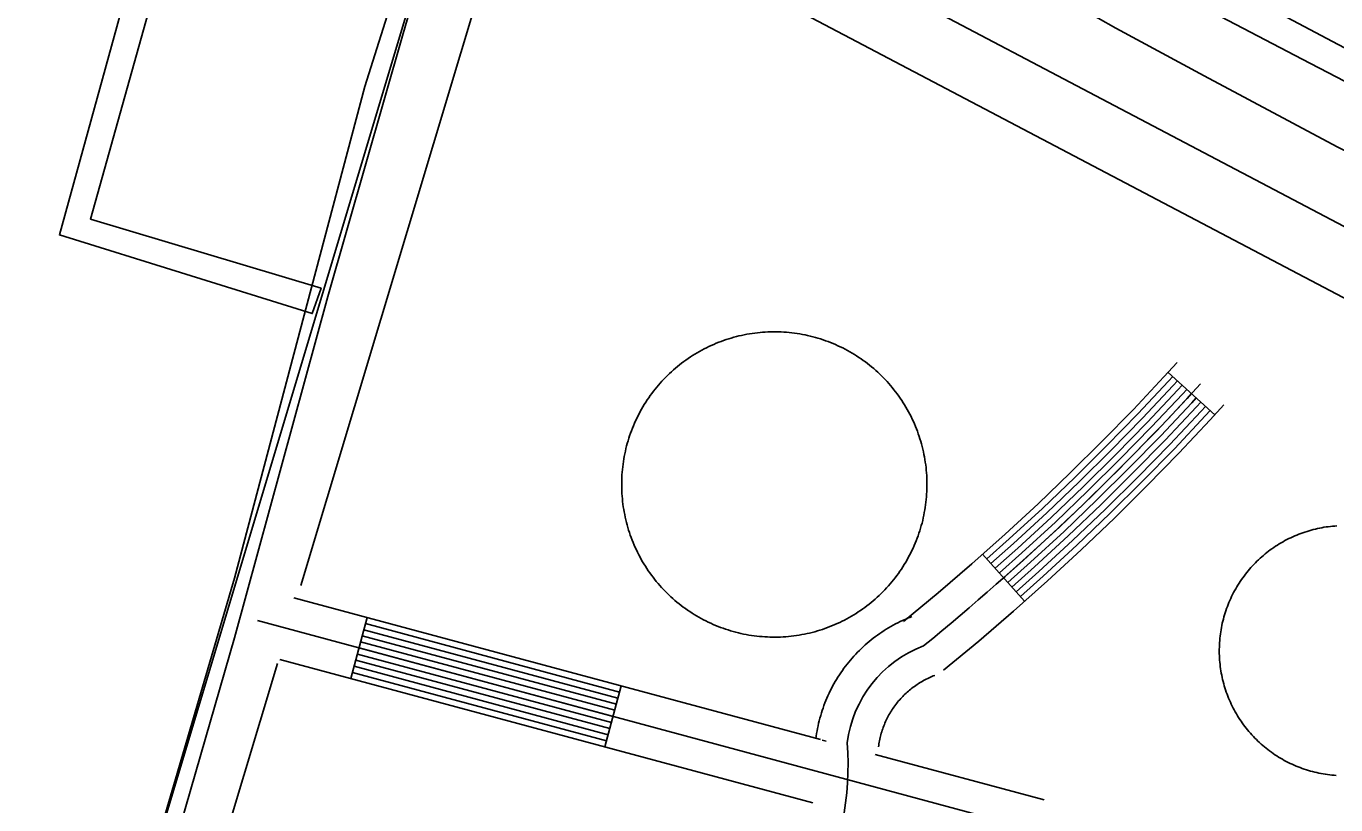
# Model space of a CAD drawing. Extents: x 3568792 to 3606828, y 529143 to 554785.
# Drawn here: x 3574434 to 3575056, y 546015 to 546384 of the extents above; entities that cross this region are included whole.
import ezdxf

# ---------------------------------------------------------------- set-up
doc = ezdxf.new("R2010")
doc.units = 0
for name, color, linetype in [('V-DOMW-TANK', 7, 'Continuous'), ('V-RAIL-TRAK', 7, 'Continuous'), ('V-ROAD-CNTR', 7, 'Continuous'), ('V-UTIL-LINE', 7, 'Continuous')]:
    doc.layers.add(name, color=color, linetype=linetype)

msp = doc.modelspace()

# ---------------------------------------------------------------- linework, layer by layer
at = {"layer": 'V-DOMW-TANK'}
for points in [[(3574735.03, 546214.98), (3574735.88, 546215.92), (3574736.75, 546216.84), (3574737.63, 546217.75), (3574738.52, 546218.64), (3574739.44, 546219.52), (3574740.37, 546220.38), (3574741.31, 546221.23), (3574742.27, 546222.06), (3574743.24, 546222.87), (3574744.22, 546223.66), (3574745.22, 546224.44), (3574746.23, 546225.2), (3574747.26, 546225.94), (3574748.3, 546226.66), (3574749.35, 546227.37), (3574750.41, 546228.06), (3574751.48, 546228.73), (3574752.57, 546229.38), (3574753.67, 546230.01), (3574754.78, 546230.62), (3574755.9, 546231.21), (3574757.02, 546231.78), (3574758.16, 546232.33), (3574759.31, 546232.87), (3574760.47, 546233.38), (3574761.64, 546233.87), (3574762.81, 546234.34), (3574763.99, 546234.79), (3574765.18, 546235.22), (3574766.38, 546235.64), (3574767.59, 546236.02), (3574768.8, 546236.39), (3574770.01, 546236.74), (3574771.24, 546237.06), (3574772.46, 546237.36), (3574773.7, 546237.65), (3574774.94, 546237.91), (3574776.18, 546238.15), (3574777.43, 546238.36), (3574778.68, 546238.56), (3574779.93, 546238.73), (3574781.19, 546238.89), (3574782.45, 546239.01), (3574783.71, 546239.12), (3574784.97, 546239.21), (3574786.24, 546239.27), (3574787.5, 546239.31), (3574788.77, 546239.33), (3574790.03, 546239.33), (3574791.3, 546239.31), (3574792.56, 546239.26), (3574793.83, 546239.19), (3574795.09, 546239.1), (3574796.35, 546238.98), (3574797.61, 546238.85), (3574798.86, 546238.69), (3574800.12, 546238.51), (3574801.37, 546238.31), (3574802.61, 546238.09), (3574803.85, 546237.85), (3574805.09, 546237.58), (3574806.33, 546237.29), (3574807.55, 546236.98), (3574808.77, 546236.66), (3574809.99, 546236.3), (3574811.2, 546235.93), (3574812.4, 546235.54), (3574813.6, 546235.12), (3574814.79, 546234.69), (3574815.97, 546234.23), (3574817.14, 546233.76), (3574818.31, 546233.26), (3574819.46, 546232.74), (3574820.6, 546232.2), (3574821.74, 546231.65), (3574822.87, 546231.07), (3574823.98, 546230.47), (3574825.09, 546229.85), (3574826.19, 546229.22), (3574827.27, 546228.57), (3574828.34, 546227.89), (3574829.4, 546227.2), (3574830.45, 546226.49), (3574831.48, 546225.76), (3574832.51, 546225.02), (3574833.52, 546224.25), (3574834.51, 546223.47), (3574835.49, 546222.68), (3574836.46, 546221.86), (3574837.42, 546221.03), (3574838.35, 546220.18), (3574839.28, 546219.31), (3574840.19, 546218.43), (3574841.08, 546217.53), (3574841.96, 546216.62), (3574842.82, 546215.69), (3574843.66, 546214.75), (3574844.49, 546213.8), (3574845.3, 546212.82), (3574846.1, 546211.84)], [(3574751.23, 546105.06), (3574750.15, 546105.73), (3574749.09, 546106.42), (3574748.04, 546107.14), (3574747.01, 546107.86), (3574745.98, 546108.61), (3574744.98, 546109.37), (3574743.98, 546110.15), (3574743, 546110.95), (3574742.03, 546111.77), (3574741.08, 546112.6), (3574740.14, 546113.45), (3574739.22, 546114.31), (3574738.31, 546115.2), (3574737.41, 546116.09), (3574736.54, 546117), (3574735.68, 546117.93), (3574734.83, 546118.87), (3574734, 546119.83), (3574733.19, 546120.8), (3574732.4, 546121.79), (3574731.62, 546122.79), (3574730.86, 546123.8), (3574730.12, 546124.83), (3574729.39, 546125.86), (3574728.69, 546126.92), (3574728, 546127.98), (3574727.33, 546129.05), (3574726.68, 546130.14), (3574726.05, 546131.24), (3574725.44, 546132.34), (3574724.85, 546133.46), (3574724.28, 546134.59), (3574723.73, 546135.73), (3574723.19, 546136.88), (3574722.68, 546138.04), (3574722.19, 546139.2), (3574721.72, 546140.38), (3574721.27, 546141.56), (3574720.83, 546142.75), (3574720.43, 546143.95), (3574720.04, 546145.15), (3574719.67, 546146.36), (3574719.32, 546147.58), (3574719, 546148.8), (3574718.7, 546150.03), (3574718.41, 546151.27), (3574718.15, 546152.5), (3574717.91, 546153.75), (3574717.7, 546154.99), (3574717.5, 546156.25), (3574717.33, 546157.5), (3574717.18, 546158.76), (3574717.05, 546160.01), (3574716.94, 546161.27), (3574716.85, 546162.54), (3574716.79, 546163.8), (3574716.75, 546165.07), (3574716.73, 546166.33), (3574716.73, 546167.6), (3574716.75, 546168.86), (3574716.8, 546170.13), (3574716.87, 546171.39), (3574716.96, 546172.66), (3574717.08, 546173.92), (3574717.21, 546175.17), (3574717.37, 546176.43), (3574717.55, 546177.68), (3574717.74, 546178.93), (3574717.97, 546180.18), (3574718.21, 546181.42), (3574718.48, 546182.66), (3574718.77, 546183.89), (3574719.08, 546185.12), (3574719.41, 546186.34), (3574719.76, 546187.56), (3574720.13, 546188.77), (3574720.52, 546189.97), (3574720.94, 546191.16), (3574721.37, 546192.35), (3574721.83, 546193.53), (3574722.31, 546194.7), (3574722.8, 546195.87), (3574723.32, 546197.03), (3574723.86, 546198.17), (3574724.42, 546199.31), (3574724.99, 546200.43), (3574725.59, 546201.55), (3574726.21, 546202.66), (3574726.84, 546203.75), (3574727.49, 546204.83), (3574728.17, 546205.91), (3574728.86, 546206.97), (3574729.57, 546208.02), (3574730.3, 546209.05), (3574731.04, 546210.07), (3574731.81, 546211.08), (3574732.59, 546212.08), (3574733.39, 546213.06), (3574734.2, 546214.03), (3574735.03, 546214.98)], [(3574846.1, 546211.84), (3574846.88, 546210.84), (3574847.63, 546209.83), (3574848.38, 546208.8), (3574849.1, 546207.76), (3574849.81, 546206.71), (3574850.49, 546205.65), (3574851.16, 546204.58), (3574851.81, 546203.49), (3574852.44, 546202.39), (3574853.05, 546201.28), (3574853.64, 546200.16), (3574854.21, 546199.04), (3574854.77, 546197.9), (3574855.3, 546196.75), (3574855.81, 546195.59), (3574856.31, 546194.43), (3574856.78, 546193.25), (3574857.23, 546192.07), (3574857.66, 546190.88), (3574858.07, 546189.68), (3574858.46, 546188.47), (3574858.82, 546187.26), (3574859.17, 546186.05), (3574859.5, 546184.82), (3574859.8, 546183.59), (3574860.08, 546182.36), (3574860.34, 546181.12), (3574860.58, 546179.88), (3574860.8, 546178.63), (3574860.99, 546177.38), (3574861.17, 546176.13), (3574861.32, 546174.87), (3574861.45, 546173.61), (3574861.56, 546172.35), (3574861.64, 546171.09), (3574861.71, 546169.82), (3574861.75, 546168.56), (3574861.77, 546167.29), (3574861.76, 546166.03), (3574861.74, 546164.76), (3574861.69, 546163.5), (3574861.62, 546162.23), (3574861.53, 546160.97), (3574861.42, 546159.71), (3574861.28, 546158.45), (3574861.13, 546157.2), (3574860.95, 546155.94), (3574860.75, 546154.69), (3574860.52, 546153.45), (3574860.28, 546152.2), (3574860.02, 546150.97), (3574859.73, 546149.73), (3574859.42, 546148.51), (3574859.09, 546147.29), (3574858.74, 546146.07), (3574858.36, 546144.86), (3574857.97, 546143.66), (3574857.56, 546142.46), (3574857.12, 546141.27), (3574856.66, 546140.09)], [(3575012.4, 546123.32), (3575013.03, 546124.15), (3575013.67, 546124.96), (3575014.32, 546125.77), (3575014.99, 546126.56), (3575015.67, 546127.34), (3575016.37, 546128.11), (3575017.08, 546128.86), (3575017.8, 546129.61), (3575018.53, 546130.34), (3575019.28, 546131.06), (3575020.04, 546131.76), (3575020.81, 546132.45), (3575021.6, 546133.13), (3575022.4, 546133.79), (3575023.2, 546134.44), (3575024.02, 546135.08), (3575024.85, 546135.7), (3575025.69, 546136.31), (3575026.54, 546136.9), (3575027.4, 546137.47), (3575028.27, 546138.04), (3575029.15, 546138.58), (3575030.04, 546139.11), (3575030.94, 546139.63), (3575031.85, 546140.13), (3575032.76, 546140.61), (3575033.69, 546141.08), (3575034.62, 546141.53), (3575035.56, 546141.97), (3575036.51, 546142.39), (3575037.46, 546142.79), (3575038.43, 546143.18), (3575039.4, 546143.54), (3575040.37, 546143.9), (3575041.35, 546144.23), (3575042.34, 546144.55), (3575043.33, 546144.85), (3575044.33, 546145.13), (3575045.33, 546145.4), (3575046.33, 546145.64), (3575047.34, 546145.87), (3575048.36, 546146.09), (3575049.38, 546146.28), (3575050.4, 546146.46), (3575051.42, 546146.62), (3575052.45, 546146.76), (3575053.48, 546146.88), (3575054.51, 546146.99), (3575055.54, 546147.07), (3575056.57, 546147.15)], [(3574856.66, 546140.09), (3574856.19, 546138.92), (3574855.69, 546137.76), (3574855.17, 546136.6), (3574854.64, 546135.45), (3574854.08, 546134.32), (3574853.5, 546133.19), (3574852.91, 546132.08), (3574852.29, 546130.97), (3574851.66, 546129.88), (3574851, 546128.79), (3574850.33, 546127.72), (3574849.64, 546126.66), (3574848.93, 546125.61), (3574848.2, 546124.58), (3574847.45, 546123.55), (3574846.69, 546122.54), (3574845.91, 546121.55), (3574845.11, 546120.57), (3574844.29, 546119.6), (3574843.46, 546118.65), (3574842.61, 546117.71), (3574841.75, 546116.79), (3574840.86, 546115.87), (3574839.97, 546114.98), (3574839.06, 546114.1), (3574838.13, 546113.24), (3574837.19, 546112.4), (3574836.23, 546111.57), (3574835.26, 546110.76), (3574834.27, 546109.96), (3574833.27, 546109.19), (3574832.26, 546108.43), (3574831.23, 546107.68), (3574830.2, 546106.96), (3574829.15, 546106.26), (3574828.08, 546105.57), (3574827.01, 546104.9), (3574825.92, 546104.25), (3574824.82, 546103.62), (3574823.72, 546103.01), (3574822.59, 546102.42), (3574821.47, 546101.84), (3574820.33, 546101.29), (3574819.18, 546100.76), (3574818.02, 546100.25), (3574816.86, 546099.75), (3574815.68, 546099.28), (3574814.5, 546098.83), (3574813.31, 546098.4), (3574812.11, 546097.99), (3574810.91, 546097.6), (3574809.7, 546097.24), (3574808.48, 546096.89), (3574807.26, 546096.56), (3574806.03, 546096.26), (3574804.79, 546095.98), (3574803.55, 546095.72), (3574802.31, 546095.48), (3574801.06, 546095.26), (3574799.81, 546095.07), (3574798.56, 546094.9), (3574797.3, 546094.74), (3574796.05, 546094.61), (3574794.78, 546094.51), (3574793.52, 546094.42), (3574792.26, 546094.35), (3574790.99, 546094.31), (3574789.73, 546094.29), (3574788.46, 546094.3), (3574787.19, 546094.32), (3574785.93, 546094.37), (3574784.67, 546094.44), (3574783.4, 546094.53), (3574782.14, 546094.64), (3574780.88, 546094.78), (3574779.63, 546094.93), (3574778.38, 546095.11), (3574777.13, 546095.31), (3574775.88, 546095.54), (3574774.64, 546095.78), (3574773.4, 546096.05), (3574772.17, 546096.33), (3574770.94, 546096.64), (3574769.72, 546096.97), (3574768.5, 546097.32), (3574767.29, 546097.7), (3574766.09, 546098.09), (3574764.89, 546098.51), (3574763.71, 546098.94), (3574762.53, 546099.4), (3574761.35, 546099.87), (3574760.19, 546100.37), (3574759.03, 546100.89), (3574757.89, 546101.42), (3574756.75, 546101.98), (3574755.62, 546102.56), (3574754.51, 546103.15), (3574753.4, 546103.77), (3574752.31, 546104.41), (3574751.23, 546105.06)], [(3575033.38, 546034.81), (3575032.46, 546035.29), (3575031.55, 546035.77), (3575030.64, 546036.28), (3575029.75, 546036.8), (3575028.86, 546037.33), (3575027.98, 546037.88), (3575027.12, 546038.45), (3575026.26, 546039.03), (3575025.41, 546039.63), (3575024.58, 546040.24), (3575023.75, 546040.87), (3575022.94, 546041.51), (3575022.13, 546042.16), (3575021.34, 546042.83), (3575020.56, 546043.52), (3575019.79, 546044.21), (3575019.04, 546044.92), (3575018.29, 546045.64), (3575017.56, 546046.38), (3575016.84, 546047.12), (3575016.14, 546047.88), (3575015.45, 546048.65), (3575014.77, 546049.44), (3575014.11, 546050.23), (3575013.46, 546051.04), (3575012.82, 546051.86), (3575012.2, 546052.69), (3575011.59, 546053.53), (3575011, 546054.38), (3575010.42, 546055.24), (3575009.86, 546056.11), (3575009.32, 546056.99), (3575008.78, 546057.88), (3575008.27, 546058.78), (3575007.77, 546059.69), (3575007.29, 546060.6), (3575006.82, 546061.53), (3575006.37, 546062.46), (3575005.93, 546063.4), (3575005.51, 546064.35), (3575005.11, 546065.31), (3575004.73, 546066.27), (3575004.36, 546067.24), (3575004, 546068.21), (3575003.67, 546069.19), (3575003.35, 546070.18), (3575003.05, 546071.17), (3575002.77, 546072.17), (3575002.5, 546073.17), (3575002.25, 546074.17), (3575002.03, 546075.18), (3575001.81, 546076.2), (3575001.62, 546077.22), (3575001.44, 546078.24), (3575001.28, 546079.26), (3575001.14, 546080.29), (3575001.02, 546081.32), (3575000.91, 546082.35), (3575000.83, 546083.38), (3575000.76, 546084.41), (3575000.7, 546085.45), (3575000.67, 546086.49), (3575000.66, 546087.52), (3575000.66, 546088.56), (3575000.68, 546089.59), (3575000.72, 546090.63), (3575000.78, 546091.66), (3575000.85, 546092.7), (3575000.94, 546093.73), (3575001.06, 546094.76), (3575001.19, 546095.79), (3575001.33, 546096.81), (3575001.5, 546097.84), (3575001.68, 546098.86), (3575001.88, 546099.87), (3575002.1, 546100.89), (3575002.33, 546101.9), (3575002.59, 546102.9), (3575002.86, 546103.9), (3575003.15, 546104.9), (3575003.45, 546105.89), (3575003.78, 546106.87), (3575004.12, 546107.85), (3575004.48, 546108.82), (3575004.85, 546109.79), (3575005.24, 546110.75), (3575005.65, 546111.7), (3575006.07, 546112.65), (3575006.51, 546113.58), (3575006.97, 546114.51), (3575007.44, 546115.44), (3575007.93, 546116.35), (3575008.44, 546117.25), (3575008.96, 546118.15), (3575009.49, 546119.04), (3575010.04, 546119.91), (3575010.61, 546120.78), (3575011.19, 546121.64), (3575011.79, 546122.49), (3575012.4, 546123.32)], [(3575056.24, 546028.62), (3575055.2, 546028.69), (3575054.17, 546028.79), (3575053.14, 546028.9), (3575052.11, 546029.02), (3575051.08, 546029.17), (3575050.06, 546029.34), (3575049.04, 546029.52), (3575048.02, 546029.72), (3575047.01, 546029.94), (3575046, 546030.18), (3575045, 546030.43), (3575044, 546030.7), (3575043, 546030.99), (3575042.01, 546031.29), (3575041.03, 546031.62), (3575040.05, 546031.96), (3575039.08, 546032.32), (3575038.11, 546032.69), (3575037.15, 546033.08), (3575036.2, 546033.49), (3575035.25, 546033.91), (3575034.31, 546034.35), (3575033.38, 546034.81)]]:
    msp.add_lwpolyline(points, dxfattribs=at)
at = {"layer": 'V-RAIL-TRAK'}
for points in [[(3574404.68, 546715.07), (3574471.67, 546680.41), (3574529.28, 546651.54), (3574596.27, 546616.54), (3574657.71, 546584.94), (3574702.83, 546561.08), (3574731.64, 546545.85), (3574803.5, 546508.46), (3574860.77, 546478.56), (3574907.97, 546454.44), (3574939.56, 546437.78), (3574975.66, 546419.09), (3575022.18, 546394.28), (3575054.46, 546377.28), (3575107.92, 546349.07), (3575151.65, 546326.65), (3575194.68, 546305.25), (3575259.94, 546270.58), (3575312.36, 546242.7), (3575377.97, 546208.03), (3575418.92, 546187.66), (3575471.67, 546160.82), (3575512.63, 546139.41), (3575570.6, 546109.16)], [(3574397.86, 546704.3), (3574450.28, 546677.11), (3574505.81, 546647.88), (3574555.45, 546622.06), (3574622.45, 546586.7), (3574666.18, 546563.94), (3574727.96, 546532.34), (3574790.44, 546499.37), (3574850.15, 546468.45), (3574917.84, 546432.76), (3574980.32, 546400.13), (3575040.02, 546368.86), (3575112.56, 546331.14), (3575178.51, 546297.17), (3575268.07, 546250.26), (3575348.25, 546208.81), (3575418.01, 546172.45), (3575486.74, 546136.77), (3575560.68, 546097.67)], [(3574901.08, 546412.22), (3574951.44, 546383.64), (3574993.44, 546360.86), (3575056.62, 546327.2), (3575104.86, 546303.09), (3575148.59, 546281.35), (3575165.58, 546274.25), (3575191.93, 546264.11), (3575247.74, 546243.18), (3575285.56, 546225.54), (3575333.12, 546200.04), (3575383.81, 546172.49), (3575440.4, 546141.2), (3575493.52, 546112.64), (3575554.62, 546079.65)]]:
    msp.add_lwpolyline(points, dxfattribs=at)
at = {"layer": 'V-ROAD-CNTR'}
for p, q in [((3574976.34, 546220.06), (3574998.52, 546199.86)), ((3574888.16, 546133.71), (3574908.17, 546111.36)), ((3574595.84, 546103.63), (3574588.03, 546074.66)), ((3574716.53, 546071.12), (3574708.73, 546042.15))]:
    msp.add_line(p, q, dxfattribs=at)
for points in [[(3574699.75, 546621.53), (3574636.7, 546466.74), (3574628.83, 546445.11), (3574623.76, 546421.11), (3574484.28, 545956.55), (3574441.18, 545812.59)], [(3574678.59, 546490.05), (3575123.45, 546255.91), (3575223.94, 546148.9), (3575228.49, 546135.75), (3575230.61, 546121.88), (3575230.3, 546109.61), (3575228.45, 546103.51), (3575135.1, 545923.32), (3574752.8, 545224.48), (3574641.31, 545019.62)], [(3574667.22, 546462.13), (3575105.02, 546231.71), (3575197.68, 546133.03), (3575199.24, 546128.52), (3575200.55, 546119.98), (3575200.41, 546114.43), (3575200.54, 546114.86), (3575108.62, 545937.42), (3574726.47, 545238.85), (3574280.38, 544419.16)], [(3574667.22, 546462.13), (3574664.7, 546455.94), (3574657.74, 546436.84), (3574652.85, 546413.69), (3574564.33, 546118.84)], [(3574850.56, 546101.69), (3574867.04, 546115.29), (3574883.03, 546129.11), (3574898.85, 546143.27), (3574914.57, 546157.67), (3574929.87, 546172.33), (3574944.9, 546187.27), (3574959.84, 546202.44), (3574974.35, 546217.88), (3574980.63, 546224.78)], [(3574890.16, 546131.48), (3574900.86, 546141.05), (3574916.63, 546155.48), (3574931.96, 546170.19), (3574947.02, 546185.15), (3574962, 546200.36), (3574976.56, 546215.84), (3574978.56, 546218.04)], [(3574892.16, 546129.24), (3574902.87, 546138.83), (3574918.68, 546153.29), (3574934.06, 546168.04), (3574949.15, 546183.03), (3574964.16, 546198.28), (3574978.76, 546213.8), (3574980.77, 546216.02)], [(3574894.16, 546127), (3574904.89, 546136.6), (3574920.73, 546151.1), (3574936.15, 546165.89), (3574951.27, 546180.92), (3574966.32, 546196.2), (3574980.96, 546211.77), (3574982.99, 546214)], [(3574896.17, 546124.77), (3574906.9, 546134.38), (3574922.78, 546148.91), (3574938.25, 546163.75), (3574953.4, 546178.8), (3574968.49, 546194.12), (3574983.16, 546209.73), (3574985.21, 546211.98)], [(3574898.17, 546122.53), (3574908.91, 546132.15), (3574924.83, 546146.72), (3574940.34, 546161.6), (3574955.53, 546176.68), (3574970.65, 546192.04), (3574985.36, 546207.69), (3574987.43, 546209.96)], [(3574900.17, 546120.3), (3574910.93, 546129.93), (3574926.88, 546144.53), (3574942.44, 546159.45), (3574957.65, 546174.57), (3574972.81, 546189.96), (3574987.57, 546205.66), (3574989.65, 546207.94)], [(3574869.65, 546078.55), (3574886.4, 546092.37), (3574902.84, 546106.59), (3574918.98, 546121.03), (3574935.09, 546135.78), (3574950.82, 546150.86), (3574966.16, 546166.1), (3574981.46, 546181.63), (3574996.38, 546197.51), (3575002.82, 546204.58)], [(3574902.17, 546118.06), (3574912.94, 546127.7), (3574928.93, 546142.34), (3574944.53, 546157.31), (3574959.78, 546172.45), (3574974.97, 546187.87), (3574989.77, 546203.62), (3574991.87, 546205.92)], [(3574904.17, 546115.83), (3574914.95, 546125.48), (3574930.99, 546140.16), (3574946.63, 546155.16), (3574961.9, 546170.33), (3574977.13, 546185.79), (3574991.97, 546201.58), (3574994.08, 546203.9)], [(3574906.17, 546113.59), (3574916.97, 546123.26), (3574933.04, 546137.97), (3574948.73, 546153.01), (3574964.03, 546168.22), (3574979.3, 546183.71), (3574994.17, 546199.54), (3574996.3, 546201.88)], [(3574560.97, 546113.02), (3574811.18, 546045.63)], [(3574543.66, 546102.15), (3574913.6, 546002.5)], [(3574808.98, 546046.09), (3574809.14, 546047.26), (3574809.34, 546048.54), (3574809.55, 546049.72), (3574809.78, 546050.96), (3574810.04, 546052.23), (3574810.31, 546053.39), (3574810.6, 546054.62), (3574810.94, 546055.88), (3574811.28, 546057.07), (3574811.64, 546058.28), (3574812.02, 546059.44), (3574812.41, 546060.62), (3574812.85, 546061.85), (3574813.3, 546063.03), (3574813.75, 546064.15), (3574814.23, 546065.3), (3574814.75, 546066.47), (3574815.27, 546067.62), (3574815.83, 546068.76), (3574816.37, 546069.84), (3574816.96, 546070.97), (3574817.58, 546072.09), (3574818.19, 546073.15), (3574818.83, 546074.23), (3574819.5, 546075.31), (3574820.17, 546076.36), (3574820.87, 546077.39), (3574821.59, 546078.44), (3574822.35, 546079.48), (3574823.06, 546080.44), (3574823.82, 546081.43), (3574824.63, 546082.43), (3574825.45, 546083.41), (3574826.24, 546084.33), (3574827.07, 546085.27), (3574827.96, 546086.23), (3574828.8, 546087.1), (3574829.67, 546087.98), (3574830.6, 546088.88), (3574831.51, 546089.73), (3574832.44, 546090.59), (3574833.37, 546091.4), (3574834.31, 546092.2), (3574835.32, 546093.02), (3574836.29, 546093.79), (3574837.27, 546094.53), (3574838.32, 546095.3), (3574839.34, 546096.01), (3574840.35, 546096.7), (3574841.4, 546097.39), (3574842.46, 546098.07), (3574843.57, 546098.74), (3574844.64, 546099.36), (3574845.7, 546099.95), (3574846.84, 546100.57), (3574847.96, 546101.14), (3574849.05, 546101.68), (3574850.2, 546102.22), (3574851.38, 546102.75), (3574852.52, 546103.24), (3574853.65, 546103.7), (3574854.64, 546104.09)], [(3574594.28, 546097.83), (3574714.97, 546065.32)], [(3574595.06, 546100.73), (3574715.75, 546068.22)], [(3574591.93, 546089.14), (3574712.63, 546056.63)], [(3574592.71, 546092.04), (3574713.41, 546059.53)], [(3574593.49, 546094.94), (3574714.19, 546062.43)], [(3574554.32, 546083.74), (3574807.47, 546015.55)], [(3574590.37, 546083.35), (3574711.07, 546050.84)], [(3574591.15, 546086.25), (3574711.85, 546053.74)], [(3574553.2, 546081.76), (3574513.02, 545947.94), (3574507.16, 545928.36)], [(3574588.81, 546077.56), (3574709.51, 546045.05)], [(3574589.59, 546080.45), (3574710.29, 546047.94)], [(3574838.72, 546042.15), (3574838.83, 546042.95), (3574838.94, 546043.63), (3574839.07, 546044.41), (3574839.21, 546045.12), (3574839.35, 546045.8), (3574839.52, 546046.56), (3574839.69, 546047.27), (3574839.87, 546047.93), (3574840.07, 546048.65), (3574840.28, 546049.35), (3574840.52, 546050.07), (3574840.75, 546050.78), (3574840.98, 546051.42), (3574841.24, 546052.09), (3574841.53, 546052.81), (3574841.81, 546053.49), (3574842.1, 546054.15), (3574842.4, 546054.8), (3574842.72, 546055.45), (3574843.06, 546056.13), (3574843.39, 546056.77), (3574843.73, 546057.39), (3574844.11, 546058.05), (3574844.48, 546058.67), (3574844.86, 546059.29), (3574845.26, 546059.91), (3574845.68, 546060.52), (3574846.08, 546061.11), (3574846.49, 546061.68), (3574846.96, 546062.31), (3574847.41, 546062.89), (3574847.85, 546063.44), (3574848.3, 546063.98), (3574848.82, 546064.57), (3574849.3, 546065.11), (3574849.76, 546065.61), (3574850.3, 546066.17), (3574850.83, 546066.71), (3574851.31, 546067.18), (3574851.86, 546067.69), (3574852.39, 546068.18), (3574852.96, 546068.67), (3574853.53, 546069.16), (3574854.06, 546069.6), (3574854.65, 546070.05), (3574855.25, 546070.51), (3574855.81, 546070.92), (3574856.41, 546071.34), (3574857.04, 546071.77), (3574857.64, 546072.17), (3574858.27, 546072.57), (3574858.85, 546072.92), (3574859.51, 546073.3), (3574860.18, 546073.68), (3574860.78, 546074), (3574861.42, 546074.33), (3574862.12, 546074.68), (3574862.77, 546074.98), (3574863.41, 546075.27), (3574864.08, 546075.56), (3574864.79, 546075.85), (3574865.57, 546076.15)], [(3574811.91, 546045.43), (3574813.91, 546044.89)], [(3574837.22, 546038.61), (3574917.5, 546016.99)]]:
    msp.add_lwpolyline(points, dxfattribs=at)
for centre, radius, start, end in [((3574081.96, 547044.21), 1231.18, 309.20029, 317.64116), ((3574880.29, 546036.93), 56.89, 110.78419, 172.73805), ((3574690.96, 546033.45), 133.32, 331.85461, 4.59027)]:
    msp.add_arc(centre, radius, start, end, dxfattribs=at)
at = {"layer": 'V-UTIL-LINE'}
for points in [[(3574435.04, 545819.95), (3574454.72, 545813.72), (3574486.49, 545933.81), (3574532.82, 546093.93), (3574577.17, 546256.12), (3574612.96, 546380.96), (3574630.22, 546440.1), (3574634.23, 546445.11), (3574701.98, 546594.43), (3574753.66, 546771.33), (3574783.21, 546875.84), (3574832.11, 547056.39), (3574964.09, 547020.88)], [(3573908.85, 544327.43), (3573925.1, 544357.11), (3573991.56, 544454.54), (3574094.4, 544616.32), (3574096.01, 544619.62), (3574127.95, 544729.25), (3574199.71, 544964.45), (3574268.96, 545212.13), (3574330.24, 545431.82), (3574396.47, 545649.92), (3574463.36, 545886.08), (3574532.71, 546122.27), (3574567.29, 546252.6), (3574594.7, 546355.92), (3574623.45, 546447.29), (3574622.65, 546445.64), (3574693.53, 546599.75), (3574727.72, 546726.46), (3574728.49, 546733.03)], [(3573788.83, 546639.75), (3573856.85, 546621.22), (3573858.68, 546615.12), (3574104.31, 546542.92), (3574245.71, 546503.13), (3574251.23, 546503.18), (3574285.64, 546492.64), (3574285.26, 546491.65), (3574502.6, 546429.26), (3574464.35, 546292.81), (3574573.92, 546260.05), (3574569.69, 546247.97), (3574449.62, 546285.38), (3574486.7, 546420.04), (3574283.38, 546481.18), (3574280.43, 546480.56), (3574241.26, 546493.03), (3574237.53, 546490.83), (3573857.41, 546602.08), (3573855.42, 546604.04), (3573777.57, 546634.09)]]:
    msp.add_lwpolyline(points, dxfattribs=at)

doc.saveas('drawing.dxf')
